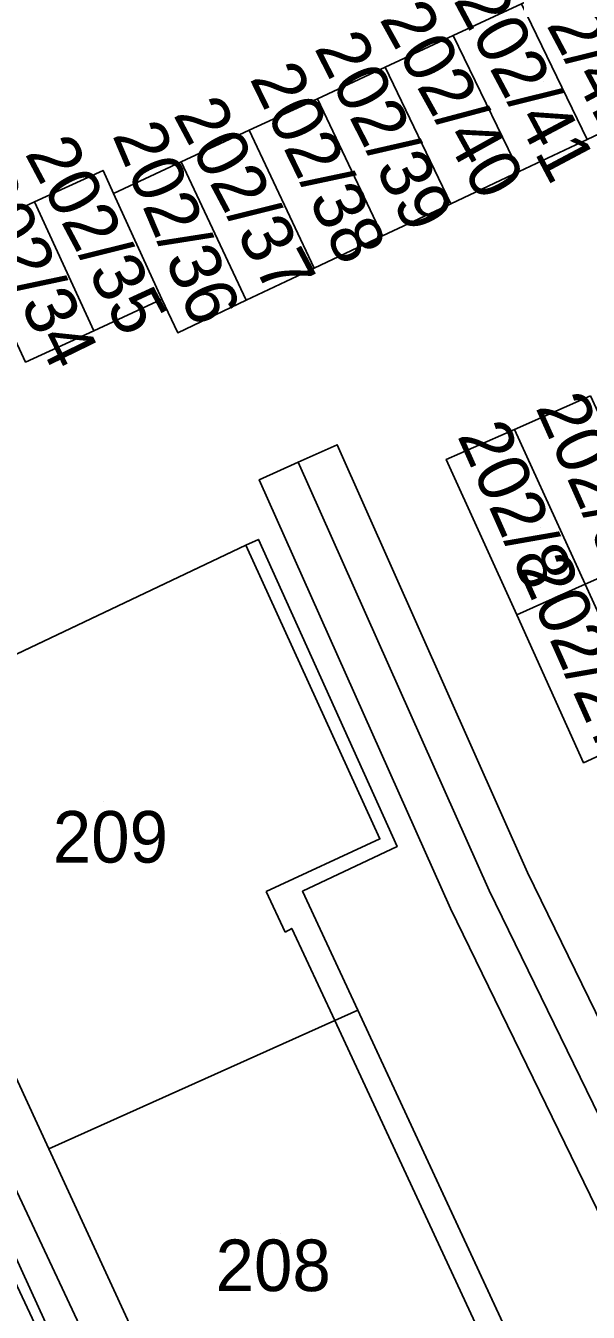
# Model space of a CAD drawing. Extents: x -264070 to -262271, y -1238894 to -1238141.
# Drawn here: x -263394.28 to -263372.5, y -1238471.96 to -1238422.09 of the extents above; entities that cross this region are included whole.
import ezdxf

# ---------------------------------------------------------------- set-up
doc = ezdxf.new("R2010")
doc.units = 0
for name, color, linetype in [('body_kn', 7, 'Continuous'), ('kladpar_druhypozemkov', 7, 'Continuous'), ('kladpar_hranice', 7, 'Continuous'), ('kladpar_parcelnecisla', 7, 'Continuous'), ('kladpar_plochy', 7, 'Continuous'), ('tarchy_linie', 7, 'Continuous'), ('zappar_hrandruhpozemk', 7, 'Continuous')]:
    doc.layers.add(name, color=color, linetype=linetype)

msp = doc.modelspace()

# ---------------------------------------------------------------- linework, layer by layer
at = {"layer": 'body_kn'}
for p, q in [((-263377.73, -1238422.47), (-263377.73, -1238422.47)), ((-263377.73, -1238422.47), (-263377.73, -1238422.47)), ((-263380.36, -1238423.69), (-263380.36, -1238423.69)), ((-263380.36, -1238423.69), (-263380.36, -1238423.69)), ((-263382.99, -1238424.92), (-263382.99, -1238424.92)), ((-263382.99, -1238424.92), (-263382.99, -1238424.92)), ((-263385.63, -1238426.14), (-263385.63, -1238426.14)), ((-263385.63, -1238426.14), (-263385.63, -1238426.14)), ((-263372.54, -1238426.5), (-263372.54, -1238426.5)), ((-263388.26, -1238427.36), (-263388.26, -1238427.36)), ((-263388.26, -1238427.36), (-263388.26, -1238427.36)), ((-263391.29, -1238427.7), (-263391.29, -1238427.7)), ((-263391.29, -1238427.7), (-263391.29, -1238427.7)), ((-263375.18, -1238427.74), (-263375.18, -1238427.74)), ((-263390.89, -1238428.59), (-263390.89, -1238428.59)), ((-263393.95, -1238428.92), (-263393.95, -1238428.92)), ((-263377.82, -1238428.99), (-263377.82, -1238428.99)), ((-263380.47, -1238430.24), (-263380.47, -1238430.24)), ((-263383.11, -1238431.49), (-263383.11, -1238431.49)), ((-263389.01, -1238432.69), (-263389.01, -1238432.69)), ((-263385.75, -1238432.73), (-263385.75, -1238432.73)), ((-263391.65, -1238433.91), (-263391.65, -1238433.91)), ((-263391.65, -1238433.91), (-263391.65, -1238433.91)), ((-263388.4, -1238433.99), (-263388.4, -1238433.99)), ((-263375.36, -1238437.74), (-263375.36, -1238437.74)), ((-263382.22, -1238438.33), (-263382.22, -1238438.33)), ((-263383.73, -1238439.01), (-263383.73, -1238439.01)), ((-263378, -1238438.9), (-263378, -1238438.9)), ((-263385.24, -1238439.69), (-263385.24, -1238439.69)), ((-263385.27, -1238442), (-263385.27, -1238442)), ((-263385.76, -1238442.23), (-263385.76, -1238442.23)), ((-263385.76, -1238442.23), (-263385.76, -1238442.23)), ((-263372.62, -1238443.74), (-263372.62, -1238443.74)), ((-263372.62, -1238443.74), (-263372.62, -1238443.74)), ((-263375.27, -1238444.92), (-263375.27, -1238444.92)), ((-263372.68, -1238450.66), (-263372.68, -1238450.66)), ((-263380.57, -1238453.61), (-263380.57, -1238453.61)), ((-263379.9, -1238453.91), (-263379.9, -1238453.91)), ((-263374.85, -1238454.91), (-263374.85, -1238454.91)), ((-263384.97, -1238455.65), (-263384.97, -1238455.65)), ((-263383.56, -1238455.64), (-263383.56, -1238455.64)), ((-263376.34, -1238455.61), (-263376.34, -1238455.61)), ((-263377.83, -1238456.31), (-263377.83, -1238456.31)), ((-263383.98, -1238457.08), (-263383.98, -1238457.08)), ((-263384.24, -1238457.23), (-263384.24, -1238457.23)), ((-263381.42, -1238460.25), (-263381.42, -1238460.25)), ((-263382.32, -1238460.65), (-263382.32, -1238460.65)), ((-263382.32, -1238460.65), (-263382.32, -1238460.65)), ((-263393.39, -1238465.63), (-263393.39, -1238465.63))]:
    msp.add_line(p, q, dxfattribs=at)
at = {"layer": 'kladpar_druhypozemkov'}
for p, q in [((-263374.24, -1238424.24), (-263374.24, -1238424.24)), ((-263376.79, -1238425.35), (-263376.79, -1238425.35)), ((-263379.53, -1238426.61), (-263379.53, -1238426.61)), ((-263382.2, -1238427.79), (-263382.2, -1238427.79)), ((-263384.83, -1238429.28), (-263384.83, -1238429.28)), ((-263390.67, -1238430.61), (-263390.67, -1238430.61)), ((-263387.53, -1238430.35), (-263387.53, -1238430.35)), ((-263393.34, -1238431.61), (-263393.34, -1238431.61)), ((-263374.35, -1238441.53), (-263374.35, -1238441.53)), ((-263391.26, -1238452.15), (-263391.26, -1238452.15)), ((-263384.4, -1238468.92), (-263384.4, -1238468.92))]:
    msp.add_line(p, q, dxfattribs=at)
at = {"layer": 'kladpar_hranice'}
for points in [[(-263372.54, -1238426.5), (-263369.89, -1238425.25), (-263367.25, -1238424), (-263364.61, -1238422.76), (-263367.19, -1238417.57), (-263369.83, -1238418.79), (-263372.46, -1238420.02), (-263375.09, -1238421.24), (-263377.73, -1238422.47), (-263380.36, -1238423.69), (-263382.99, -1238424.92), (-263385.63, -1238426.14), (-263388.26, -1238427.36), (-263390.89, -1238428.59), (-263391.29, -1238427.7), (-263393.95, -1238428.92), (-263396.61, -1238430.15)], [(-263412.94, -1238417.88), (-263411.79, -1238420.32), (-263410.64, -1238422.77), (-263409.48, -1238425.21), (-263408.32, -1238427.66), (-263407.17, -1238430.1), (-263406.01, -1238432.54), (-263404.86, -1238434.99), (-263403.71, -1238437.43), (-263402.55, -1238439.88), (-263401.4, -1238442.32), (-263400.24, -1238444.76), (-263398.56, -1238448.31), (-263400.91, -1238449.29), (-263393.39, -1238465.63), (-263385.7, -1238482.33), (-263378.03, -1238499.02), (-263370.62, -1238515.58), (-263372.75, -1238516.78), (-263372.99, -1238517.35), (-263372.82, -1238518.46), (-263372.34, -1238519.45), (-263367.45, -1238529.86)], [(-263372.46, -1238420.02), (-263369.89, -1238425.25), (-263372.54, -1238426.5), (-263375.09, -1238421.24), (-263372.46, -1238420.02)], [(-263375.09, -1238421.24), (-263372.54, -1238426.5), (-263375.18, -1238427.74), (-263377.73, -1238422.47), (-263375.09, -1238421.24)], [(-263377.73, -1238422.47), (-263375.18, -1238427.74), (-263377.82, -1238428.99), (-263380.36, -1238423.69), (-263377.73, -1238422.47)], [(-263380.36, -1238423.69), (-263377.82, -1238428.99), (-263380.47, -1238430.24), (-263382.99, -1238424.92), (-263380.36, -1238423.69)], [(-263382.99, -1238424.92), (-263380.47, -1238430.24), (-263383.11, -1238431.49), (-263385.63, -1238426.14), (-263382.99, -1238424.92)], [(-263385.63, -1238426.14), (-263383.11, -1238431.49), (-263385.75, -1238432.73), (-263388.26, -1238427.36), (-263385.63, -1238426.14)], [(-263394.29, -1238435.13), (-263391.65, -1238433.91), (-263389.01, -1238432.69), (-263388.4, -1238433.99), (-263385.75, -1238432.73), (-263383.11, -1238431.49), (-263380.47, -1238430.24), (-263377.82, -1238428.99), (-263375.18, -1238427.74), (-263372.54, -1238426.5)], [(-263388.26, -1238427.36), (-263385.75, -1238432.73), (-263388.4, -1238433.99), (-263389.01, -1238432.69), (-263390.89, -1238428.59), (-263388.26, -1238427.36)], [(-263391.29, -1238427.7), (-263390.89, -1238428.59), (-263389.01, -1238432.69), (-263391.65, -1238433.91), (-263393.95, -1238428.92), (-263391.29, -1238427.7)], [(-263391.65, -1238433.91), (-263394.29, -1238435.13), (-263396.61, -1238430.15), (-263393.95, -1238428.92), (-263391.65, -1238433.91)], [(-263372.41, -1238436.44), (-263375.36, -1238437.74), (-263378, -1238438.9), (-263375.27, -1238444.92), (-263372.68, -1238450.66), (-263370.02, -1238449.43)], [(-263372.41, -1238436.44), (-263369.66, -1238442.43), (-263372.62, -1238443.74), (-263375.36, -1238437.74), (-263372.41, -1238436.44)], [(-263372.62, -1238443.74), (-263375.27, -1238444.92), (-263378, -1238438.9), (-263375.36, -1238437.74), (-263372.62, -1238443.74)], [(-263385.76, -1238442.23), (-263385.27, -1238442), (-263379.9, -1238453.91), (-263383.56, -1238455.64), (-263381.42, -1238460.25), (-263382.32, -1238460.65), (-263393.39, -1238465.63), (-263400.91, -1238449.29), (-263398.56, -1238448.31), (-263385.76, -1238442.23)], [(-263318.17, -1238476), (-263334.99, -1238483.63), (-263338.97, -1238474.69), (-263339.25, -1238474.07), (-263356.06, -1238481.54), (-263355.76, -1238482.19), (-263351.65, -1238491.19), (-263361.58, -1238495.7), (-263362.09, -1238495.93), (-263361.72, -1238496.81), (-263363.95, -1238497.93), (-263366, -1238493.5), (-263373.75, -1238476.8), (-263381.42, -1238460.25), (-263383.56, -1238455.64), (-263379.9, -1238453.91), (-263385.27, -1238442), (-263385.76, -1238442.23), (-263398.56, -1238448.31)], [(-263369.66, -1238442.43), (-263367.06, -1238448.08), (-263370.02, -1238449.43), (-263372.62, -1238443.74), (-263369.66, -1238442.43)], [(-263372.62, -1238443.74), (-263370.02, -1238449.43), (-263372.68, -1238450.66), (-263375.27, -1238444.92), (-263372.62, -1238443.74)], [(-263382.32, -1238460.65), (-263381.42, -1238460.25), (-263373.75, -1238476.8), (-263374.63, -1238477.19), (-263385.7, -1238482.33), (-263393.39, -1238465.63), (-263382.32, -1238460.65)]]:
    msp.add_lwpolyline(points, dxfattribs=at)
at = {"layer": 'kladpar_plochy'}
for p, q in [((-263375.09, -1238421.24), (-263377.73, -1238422.47)), ((-263377.73, -1238422.47), (-263380.36, -1238423.69)), ((-263380.36, -1238423.69), (-263382.99, -1238424.92)), ((-263382.99, -1238424.92), (-263385.63, -1238426.14)), ((-263372.54, -1238426.5), (-263369.89, -1238425.25)), ((-263385.63, -1238426.14), (-263388.26, -1238427.36)), ((-263375.18, -1238427.74), (-263372.54, -1238426.5)), ((-263388.26, -1238427.36), (-263390.89, -1238428.59)), ((-263391.29, -1238427.7), (-263393.95, -1238428.92)), ((-263390.89, -1238428.59), (-263391.29, -1238427.7)), ((-263377.82, -1238428.99), (-263375.18, -1238427.74)), ((-263393.95, -1238428.92), (-263396.61, -1238430.15)), ((-263380.47, -1238430.24), (-263377.82, -1238428.99)), ((-263383.11, -1238431.49), (-263380.47, -1238430.24)), ((-263385.75, -1238432.73), (-263383.11, -1238431.49)), ((-263391.65, -1238433.91), (-263389.01, -1238432.69)), ((-263389.01, -1238432.69), (-263388.4, -1238433.99)), ((-263388.4, -1238433.99), (-263385.75, -1238432.73)), ((-263394.29, -1238435.13), (-263391.65, -1238433.91)), ((-263372.41, -1238436.44), (-263375.36, -1238437.74)), ((-263375.36, -1238437.74), (-263378, -1238438.9)), ((-263378, -1238438.9), (-263375.27, -1238444.92)), ((-263385.27, -1238442), (-263385.76, -1238442.23)), ((-263379.9, -1238453.91), (-263385.27, -1238442)), ((-263385.76, -1238442.23), (-263398.56, -1238448.31)), ((-263375.27, -1238444.92), (-263372.68, -1238450.66)), ((-263372.68, -1238450.66), (-263370.02, -1238449.43)), ((-263383.56, -1238455.64), (-263379.9, -1238453.91)), ((-263381.42, -1238460.25), (-263383.56, -1238455.64)), ((-263373.75, -1238476.8), (-263381.42, -1238460.25))]:
    msp.add_line(p, q, dxfattribs=at)
for points in [[(-263372.46, -1238420.02), (-263369.89, -1238425.25), (-263372.54, -1238426.5), (-263375.09, -1238421.24)], [(-263375.09, -1238421.24), (-263372.54, -1238426.5), (-263375.18, -1238427.74), (-263377.73, -1238422.47)], [(-263377.73, -1238422.47), (-263375.18, -1238427.74), (-263377.82, -1238428.99), (-263380.36, -1238423.69)], [(-263380.36, -1238423.69), (-263377.82, -1238428.99), (-263380.47, -1238430.24), (-263382.99, -1238424.92)], [(-263382.99, -1238424.92), (-263380.47, -1238430.24), (-263383.11, -1238431.49), (-263385.63, -1238426.14)], [(-263385.63, -1238426.14), (-263383.11, -1238431.49), (-263385.75, -1238432.73), (-263388.26, -1238427.36)], [(-263388.26, -1238427.36), (-263385.75, -1238432.73), (-263388.4, -1238433.99), (-263389.01, -1238432.69), (-263390.89, -1238428.59)], [(-263391.29, -1238427.7), (-263390.89, -1238428.59), (-263389.01, -1238432.69), (-263391.65, -1238433.91), (-263393.95, -1238428.92)], [(-263391.65, -1238433.91), (-263394.29, -1238435.13), (-263396.61, -1238430.15), (-263393.95, -1238428.92)], [(-263372.41, -1238436.44), (-263369.66, -1238442.43), (-263372.62, -1238443.74), (-263375.36, -1238437.74)], [(-263372.62, -1238443.74), (-263375.27, -1238444.92), (-263378, -1238438.9), (-263375.36, -1238437.74)], [(-263385.76, -1238442.23), (-263385.27, -1238442), (-263379.9, -1238453.91), (-263383.56, -1238455.64), (-263381.42, -1238460.25), (-263382.32, -1238460.65), (-263393.39, -1238465.63), (-263400.91, -1238449.29), (-263398.56, -1238448.31)], [(-263369.66, -1238442.43), (-263367.06, -1238448.08), (-263370.02, -1238449.43), (-263372.62, -1238443.74)], [(-263372.62, -1238443.74), (-263370.02, -1238449.43), (-263372.68, -1238450.66), (-263375.27, -1238444.92)], [(-263382.32, -1238460.65), (-263381.42, -1238460.25), (-263373.75, -1238476.8), (-263374.63, -1238477.19), (-263385.7, -1238482.33), (-263393.39, -1238465.63)]]:
    msp.add_lwpolyline(points, close=True, dxfattribs=at)
msp.add_lwpolyline([(-263400.91, -1238449.29), (-263393.39, -1238465.63), (-263385.7, -1238482.33), (-263378.03, -1238499.02), (-263370.62, -1238515.58), (-263372.75, -1238516.78), (-263372.99, -1238517.35), (-263372.82, -1238518.46), (-263372.34, -1238519.45), (-263367.45, -1238529.86)], dxfattribs=at)
at = {"layer": 'tarchy_linie'}
for points in [[(-263333.25, -1238479.1), (-263336.84, -1238472.89), (-263364.06, -1238484.61), (-263377.83, -1238456.31), (-263385.24, -1238439.69), (-263383.73, -1238439.01), (-263382.22, -1238438.33), (-263374.85, -1238454.91), (-263362.47, -1238480.3), (-263338.43, -1238469.95), (-263360.31, -1238426.41), (-263367.54, -1238412.93), (-263378.05, -1238411.02), (-263397.44, -1238405.81)], [(-263336.16, -1238470.78), (-263363.26, -1238482.46), (-263376.34, -1238455.61), (-263383.73, -1238439.01)], [(-263405.35, -1238468.34), (-263396.09, -1238464.19), (-263369.72, -1238520.48), (-263296.23, -1238487.57), (-263294.84, -1238490.68), (-263296.19, -1238491.28), (-263281.74, -1238524.25)], [(-263404.7, -1238469.74), (-263396.84, -1238466.23), (-263370.17, -1238523.18), (-263297.77, -1238491.54), (-263283.79, -1238523.45), (-263356.33, -1238554.75), (-263326.06, -1238621.17)]]:
    msp.add_lwpolyline(points, dxfattribs=at)
at = {"layer": 'zappar_hrandruhpozemk'}
for p, q in [((-263411.35, -1238433.43), (-263383.84, -1238493.47)), ((-263384.97, -1238455.65), (-263384.24, -1238457.23)), ((-263382.32, -1238460.65), (-263374.63, -1238477.19))]:
    msp.add_line(p, q, dxfattribs=at)
for points in [[(-263385.76, -1238442.23), (-263380.57, -1238453.61), (-263384.97, -1238455.65)], [(-263384.24, -1238457.23), (-263383.98, -1238457.08), (-263382.32, -1238460.65)]]:
    msp.add_lwpolyline(points, dxfattribs=at)

# ---------------------------------------------------------------- texts
at = {"layer": 'kladpar_parcelnecisla'}
for s, rotation, p in [('202/43', 301, (-263372.933, -1238418.185)), ('202/42', 298, (-263375.537, -1238419.43)), ('202/41', 298, (-263377.744, -1238421.088)), ('202/40', 299, (-263380.61, -1238421.826)), ('202/39', 297, (-263383.132, -1238422.949)), ('202/38', 296, (-263385.63, -1238424.132)), ('202/37', 298, (-263388.592, -1238425.528)), ('202/36', 293, (-263390.946, -1238426.324)), ('202/35', 298, (-263394.34, -1238427.037)), ('202/34', 296, (-263396.8, -1238428.193)), ('202/9', 294, (-263374.56, -1238436.88)), ('202/8', 294, (-263377.589, -1238437.978)), ('202/27', 294, (-263375.236, -1238443.123))]:
    msp.add_text(s, height=2, rotation=rotation, dxfattribs=at).set_placement(p)
for s, p in [('209', (-263393.237, -1238454.53)), ('208', (-263386.931, -1238471.14))]:
    msp.add_text(s, height=2, dxfattribs=at).set_placement(p)

doc.saveas('drawing.dxf')
